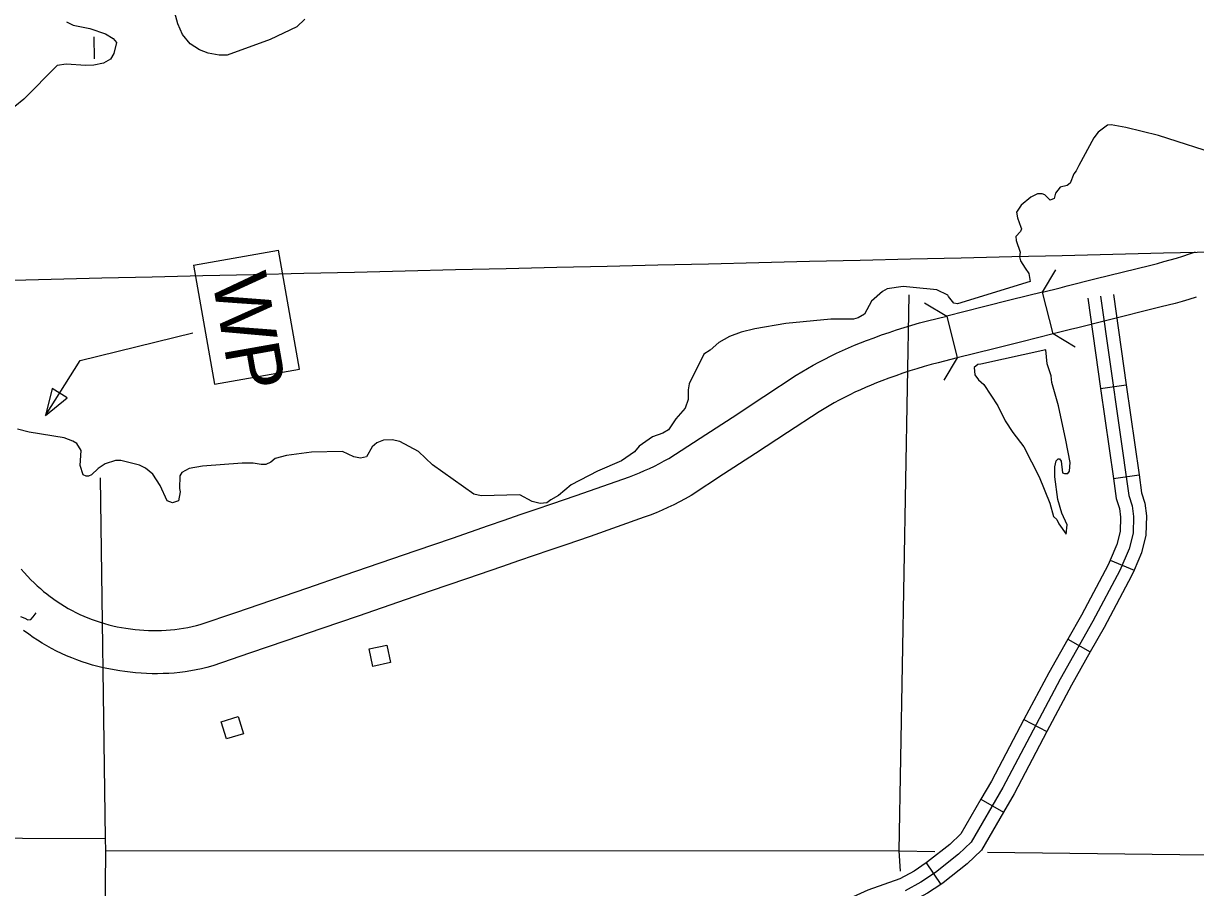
# Model space of a CAD drawing. Extents: x -19 to 366, y -4 to 359.
# Drawn here: x 133.386 to 134.672, y 199.029 to 199.977 of the extents above; entities that cross this region are included whole.
import ezdxf

# ---------------------------------------------------------------- set-up
doc = ezdxf.new("R2010")
doc.units = 0
for name, color, linetype in [('Level 10', 7, 'Continuous'), ('Level 32', 7, 'Continuous'), ('Level 35', 7, 'Continuous'), ('Level 37', 7, 'Continuous'), ('Level 4', 7, 'Continuous'), ('Level 5', 7, 'Continuous'), ('Level 56', 7, 'Continuous'), ('Level 57', 7, 'Continuous'), ('Level 60', 7, 'Continuous'), ('Level 9', 7, 'Continuous')]:
    doc.layers.add(name, color=color, linetype=linetype)

msp = doc.modelspace()

# ---------------------------------------------------------------- linework, layer by layer
at = {"layer": 'Level 10'}
for p, q in [((134.5157, 199.6361), (134.5042, 199.6821)), ((134.399, 199.6556), (134.4105, 199.6097))]:
    msp.add_line(p, q, dxfattribs=at)
for points in [[(134.5233, 199.6868), (134.5313, 199.6889), (134.5616, 199.6964), (134.6228, 199.7117), (134.6301, 199.7135), (134.6371, 199.7154), (134.6442, 199.7173), (134.6512, 199.7194), (134.6582, 199.7215), (134.6652, 199.7238), (134.6721, 199.7261)], [(134.5042, 199.6821), (134.4698, 199.6734), (134.4392, 199.6658), (134.399, 199.6556)], [(134.5042, 199.6821), (134.5233, 199.6868)], [(134.6725, 199.6764), (134.6648, 199.674), (134.6572, 199.6718), (134.6495, 199.6696), (134.6418, 199.6676), (134.6342, 199.6658), (134.5731, 199.6505), (134.5428, 199.6429), (134.5348, 199.6409)], [(133.4142, 199.349), (133.4194, 199.3452), (133.4232, 199.3425), (133.4271, 199.34), (133.4311, 199.3375), (133.4353, 199.335), (133.4395, 199.3327), (133.4438, 199.3305), (133.4481, 199.3284), (133.4525, 199.3264), (133.4569, 199.3245), (133.4614, 199.3228), (133.4659, 199.3212), (133.4704, 199.3197), (133.475, 199.3183), (133.4797, 199.317), (133.4843, 199.3159), (133.489, 199.3149), (133.4937, 199.314), (133.4984, 199.3133), (133.5036, 199.3126), (133.5088, 199.3119), (133.5136, 199.3114), (133.5184, 199.311), (133.5232, 199.3108), (133.5281, 199.3106), (133.5329, 199.3106), (133.5377, 199.3107), (133.5426, 199.311), (133.5474, 199.3113), (133.5522, 199.3118), (133.557, 199.3124), (133.5618, 199.3132), (133.5666, 199.314), (133.5713, 199.315), (133.576, 199.3161), (133.5802, 199.3172), (133.619, 199.3305), (133.6586, 199.3441), (133.6983, 199.3577), (133.7379, 199.3713), (133.8171, 199.3986), (133.8567, 199.4122), (133.8962, 199.4258), (133.9136, 199.4318), (133.9311, 199.4379), (133.9486, 199.4438), (133.966, 199.4497), (133.9925, 199.4587), (134.0509, 199.4794), (134.0566, 199.4815), (134.0621, 199.4837), (134.0676, 199.4861), (134.0731, 199.4886), (134.0785, 199.4912), (134.0838, 199.4939), (134.0891, 199.4967), (134.094, 199.4995), (134.1285, 199.5218), (134.1635, 199.5446), (134.1985, 199.5675), (134.2338, 199.5907), (134.2401, 199.5945), (134.2463, 199.5982), (134.2526, 199.6018), (134.2589, 199.6052), (134.2652, 199.6085), (134.2717, 199.6118), (134.2781, 199.6149), (134.2847, 199.6179), (134.2912, 199.6209), (134.2979, 199.6237), (134.3045, 199.6264), (134.3111, 199.6289), (134.3193, 199.632), (134.3275, 199.635), (134.3358, 199.6378), (134.3441, 199.6406), (134.3525, 199.6432), (134.3609, 199.6457), (134.3693, 199.6481), (134.3778, 199.6503), (134.399, 199.6556)], [(134.5348, 199.6409), (134.5157, 199.6361)], [(134.5157, 199.6361), (134.4813, 199.6275), (134.4507, 199.6198), (134.4105, 199.6097)], [(134.4105, 199.6097), (134.3896, 199.6045), (134.3818, 199.6024), (134.3741, 199.6002), (134.3663, 199.5979), (134.3586, 199.5955), (134.3509, 199.593), (134.3433, 199.5903), (134.3357, 199.5876), (134.328, 199.5847), (134.322, 199.5824), (134.316, 199.58), (134.3101, 199.5774), (134.3043, 199.5748), (134.2984, 199.5721), (134.2926, 199.5693), (134.2869, 199.5664), (134.2812, 199.5634), (134.2756, 199.5604), (134.27, 199.5572), (134.2645, 199.5539), (134.2591, 199.5507), (134.2245, 199.5279), (134.1894, 199.505), (134.1542, 199.4821), (134.1185, 199.4589), (134.112, 199.4553), (134.1058, 199.4519), (134.0995, 199.4487), (134.0932, 199.4457), (134.0868, 199.4428), (134.0803, 199.44), (134.0738, 199.4374), (134.0672, 199.4349), (134.008, 199.414), (133.9812, 199.4048), (133.9637, 199.399), (133.9464, 199.3931), (133.9291, 199.3871), (133.9117, 199.3811), (133.8721, 199.3674), (133.8325, 199.3538), (133.7533, 199.3266), (133.7136, 199.3129), (133.674, 199.2993), (133.6343, 199.2857), (133.5939, 199.2719), (133.5875, 199.2702), (133.5816, 199.2688), (133.5756, 199.2676), (133.5697, 199.2665), (133.5637, 199.2655), (133.5576, 199.2648), (133.5516, 199.2641), (133.5455, 199.2637), (133.5395, 199.2634), (133.5334, 199.2633), (133.5273, 199.2633), (133.5212, 199.2635), (133.5152, 199.2638), (133.5091, 199.2643), (133.5031, 199.2649), (133.4974, 199.2657), (133.4918, 199.2664), (133.4858, 199.2674), (133.4798, 199.2685), (133.4738, 199.2697), (133.4679, 199.2711), (133.4621, 199.2727), (133.4563, 199.2745), (133.4505, 199.2764), (133.4447, 199.2784), (133.4391, 199.2806), (133.4335, 199.283), (133.428, 199.2855), (133.4225, 199.2882), (133.4171, 199.291), (133.4118, 199.2939), (133.4066, 199.297), (133.4017, 199.3), (133.3968, 199.3032), (133.3919, 199.3066), (133.3861, 199.3109)], [(133.3835, 199.3782), (133.387, 199.3742), (133.3906, 199.3703), (133.3944, 199.3664), (133.3978, 199.3631), (133.4012, 199.3599), (133.4047, 199.3568), (133.4083, 199.3537), (133.4118, 199.3508), (133.4142, 199.349)]]:
    msp.add_lwpolyline(points, dxfattribs=at)
at = {"layer": 'Level 32'}
for p, q in [((134.5678, 199.5764), (134.596, 199.5804)), ((134.5819, 199.4774), (134.61, 199.4814)), ((134.5783, 199.3879), (134.6045, 199.3768)), ((134.5318, 199.3013), (134.5565, 199.2872)), ((134.4838, 199.2131), (134.5089, 199.1998)), ((134.4366, 199.1256), (134.4612, 199.1113)), ((134.3765, 199.0557), (134.3925, 199.0322))]:
    msp.add_line(p, q, dxfattribs=at)
for points in [[(134.5819, 199.6794), (134.596, 199.5804)], [(134.5678, 199.6774), (134.5989, 199.4588), (134.6024, 199.4475), (134.604, 199.4359), (134.6034, 199.4175), (134.5991, 199.4004), (134.589, 199.3767), (134.5593, 199.3208), (134.5233, 199.2575), (134.4604, 199.1384), (134.4258, 199.0786), (134.412, 199.0654), (134.3866, 199.0453), (134.3707, 199.0346), (134.3533, 199.0252)], [(134.5538, 199.6754), (134.5678, 199.5764)], [(134.5678, 199.5764), (134.5819, 199.4774)], [(134.596, 199.5804), (134.61, 199.4814)], [(134.5819, 199.4774), (134.585, 199.4557), (134.5884, 199.4445), (134.5898, 199.4351), (134.5893, 199.4195), (134.5856, 199.405), (134.5783, 199.3879)], [(134.61, 199.4814), (134.6128, 199.4619), (134.6163, 199.4506), (134.6182, 199.4366), (134.6176, 199.4155), (134.6126, 199.3959), (134.6045, 199.3768)], [(134.5783, 199.3879), (134.5762, 199.3828), (134.5468, 199.3277), (134.5318, 199.3013)], [(134.6045, 199.3768), (134.6018, 199.3706), (134.5717, 199.314), (134.5565, 199.2872)], [(133.3828, 199.3261), (133.3878, 199.3241), (133.391, 199.3226), (133.3941, 199.3228), (133.3969, 199.3256), (133.4001, 199.33)], [(134.5318, 199.3013), (134.5109, 199.2643), (134.4838, 199.2131)], [(134.5565, 199.2872), (134.5358, 199.2507), (134.5089, 199.1998)], [(134.4838, 199.2131), (134.448, 199.1453), (134.4366, 199.1256)], [(134.5089, 199.1998), (134.4729, 199.1316), (134.4612, 199.1113)], [(134.4366, 199.1256), (134.4145, 199.0875), (134.4026, 199.0761), (134.3781, 199.0568), (134.3765, 199.0557)], [(134.4612, 199.1113), (134.437, 199.0697), (134.4213, 199.0547), (134.395, 199.0339), (134.3925, 199.0322)], [(134.3765, 199.0557), (134.3634, 199.0468), (134.3475, 199.0382), (134.3125, 199.026), (134.2883, 199.0148)], [(134.3925, 199.0322), (134.3781, 199.0224), (134.359, 199.0122), (134.3231, 198.9996), (134.3002, 198.989)]]:
    msp.add_lwpolyline(points, dxfattribs=at)
at = {"layer": 'Level 35'}
for points in [[(134.5172, 199.5726), (134.5144, 199.5828), (134.5135, 199.59), (134.5091, 199.6032), (134.5077, 199.6188), (134.4365, 199.6028), (134.4331, 199.6027), (134.429, 199.5993), (134.4299, 199.5913), (134.4338, 199.5857), (134.4399, 199.5805), (134.455, 199.5572), (134.4632, 199.5407), (134.4714, 199.5279), (134.4837, 199.5122), (134.5005, 199.4795), (134.5123, 199.4505), (134.5163, 199.4357), (134.5198, 199.4324), (134.5221, 199.4279), (134.5299, 199.4166), (134.5312, 199.4265), (134.5254, 199.4393), (134.521, 199.4544), (134.5175, 199.4794), (134.5177, 199.4904), (134.5191, 199.4968), (134.5214, 199.4991), (134.5229, 199.4992), (134.5244, 199.4965), (134.5262, 199.4837), (134.5281, 199.4829), (134.5318, 199.483), (134.5337, 199.4857), (134.5343, 199.4952), (134.5297, 199.5194)], [(134.5297, 199.5194), (134.5216, 199.5572), (134.5172, 199.5726)]]:
    msp.add_lwpolyline(points, dxfattribs=at)
at = {"layer": 'Level 37'}
for points in [[(134.5042, 199.6821), (134.5188, 199.7064)], [(134.3746, 199.6702), (134.399, 199.6556)], [(134.5401, 199.6215), (134.5157, 199.6361)], [(134.4105, 199.6097), (134.3959, 199.5853)]]:
    msp.add_lwpolyline(points, dxfattribs=at)
at = {"layer": 'Level 4'}
for points in [[(133.4641, 199.9378), (133.4637, 199.9619)], [(133.474, 198.8006), (133.4764, 199.0694), (133.4762, 199.0827), (133.4706, 199.4781)]]:
    msp.add_lwpolyline(points, dxfattribs=at)
at = {"layer": 'Level 5'}
for points in [[(134.3468, 199.0689), (134.3579, 199.6789)], [(132.4737, 199.0864), (133.4762, 199.0827)], [(133.4764, 199.0694), (134.3468, 199.0689)], [(134.3468, 199.0689), (134.3858, 199.0684)], [(134.3484, 199.0468), (134.3468, 199.0689)], [(134.4437, 199.0677), (135.3777, 199.0561)]]:
    msp.add_lwpolyline(points, dxfattribs=at)
at = {"layer": 'Level 56'}
for points in [[(133.7696, 199.2712), (133.7653, 199.2905), (133.7847, 199.2947), (133.7889, 199.2755)], [(133.6276, 199.1975), (133.6088, 199.1918), (133.603, 199.2107), (133.6219, 199.2164)]]:
    msp.add_lwpolyline(points, close=True, dxfattribs=at)
at = {"layer": 'Level 57'}
for p, q in [((133.5726, 199.7116), (133.6658, 199.7281)), ((133.6889, 199.5975), (133.6658, 199.7281)), ((133.5726, 199.7116), (133.5957, 199.581)), ((133.5957, 199.581), (133.6889, 199.5975))]:
    msp.add_line(p, q, dxfattribs=at)
msp.add_lwpolyline([(133.4104, 199.5467), (133.4484, 199.607), (133.5721, 199.6372)], dxfattribs=at)
msp.add_lwpolyline([(133.434, 199.5661), (133.4177, 199.5764), (133.4104, 199.5467)], close=True, dxfattribs=at)
at = {"layer": 'Level 60'}
for points in [[(139.4406, 1.5315), (139.2511, 10.1473), (139.0608, 18.7633), (138.8699, 27.3793), (138.6784, 35.9956), (138.4861, 44.6119), (138.2932, 53.2285), (138.0997, 61.8451), (137.9055, 70.4619), (137.7106, 79.0789), (137.5151, 87.6959), (137.319, 96.3132), (137.1221, 104.9306), (136.9247, 113.5481), (136.7265, 122.1658), (136.5278, 130.7836), (136.3283, 139.4016), (136.1282, 148.0197), (135.9275, 156.6379), (135.7261, 165.2564), (135.5241, 173.8749), (135.3214, 182.4936), (135.1181, 191.1125), (134.9141, 199.7315), (134.7095, 208.3506), (134.5043, 216.9699), (134.2984, 225.5894), (134.0919, 234.209), (133.8847, 242.8288), (133.6769, 251.4487), (133.4685, 260.0687), (133.2594, 268.6889), (133.0497, 277.3093), (132.8393, 285.9298), (132.6283, 294.5504), (132.4167, 303.1713), (132.2044, 311.7922), (131.9916, 320.4133), (131.778, 329.0346), (131.5639, 337.656), (131.3491, 346.2776)], [(0, 198.1326), (7.1014, 198.137), (14.2028, 198.1503), (21.3042, 198.1724), (28.4055, 198.2034), (35.5068, 198.2433), (42.6081, 198.292), (49.7092, 198.3496), (56.8103, 198.4161), (63.9113, 198.4913), (71.0123, 198.5755), (78.1131, 198.6685), (85.2137, 198.7704), (92.3143, 198.8811), (99.4147, 199.0007), (106.5149, 199.1291), (113.615, 199.2664), (120.7149, 199.4126), (127.8146, 199.5676), (134.9141, 199.7315), (142.0135, 199.9042), (149.1125, 200.0858), (156.2114, 200.2762), (163.31, 200.4755), (170.4084, 200.6837), (177.5065, 200.9007), (184.6043, 201.1265), (191.7018, 201.3612), (198.799, 201.6048), (205.896, 201.8572), (212.9926, 202.1185), (220.0888, 202.3886), (227.1848, 202.6676), (234.2803, 202.9554), (241.3755, 203.2521), (248.4704, 203.5576), (255.5648, 203.872), (262.6589, 204.1952), (269.7525, 204.5273), (276.8457, 204.8682), (283.9385, 205.218), (291.0309, 205.5766), (298.1228, 205.9441), (305.2142, 206.3204), (312.3051, 206.7056), (319.3956, 207.0996), (326.4856, 207.5024), (333.5751, 207.9141), (340.664, 208.3347)], [(0, 189.5162), (7.1121, 189.5206), (14.2243, 189.5339), (21.3364, 189.556), (28.4484, 189.5869), (35.5605, 189.6267), (42.6725, 189.6754), (49.7844, 189.7329), (56.8962, 189.7992), (64.0079, 189.8744), (71.1196, 189.9584), (78.2311, 190.0512), (85.3425, 190.1529), (92.4538, 190.2635), (99.5649, 190.3829), (106.6759, 190.5111), (113.7867, 190.6482), (120.8974, 190.7941), (128.0078, 190.9489), (135.1181, 191.1125), (142.2282, 191.2849), (149.338, 191.4662), (156.4476, 191.6563), (163.5569, 191.8553), (170.666, 192.0631), (177.7749, 192.2798), (184.8835, 192.5053), (191.9917, 192.7396), (199.0997, 192.9828), (206.2074, 193.2348), (213.3147, 193.4956), (220.4218, 193.7653), (227.5285, 194.0438), (234.6348, 194.3312), (241.7408, 194.6274), (248.8464, 194.9324), (255.9516, 195.2463), (263.0564, 195.569), (270.1608, 195.9005), (277.2648, 196.2409), (284.3683, 196.5901), (291.4715, 196.9481), (298.5741, 197.315), (305.6763, 197.6907), (312.7781, 198.0753), (319.8793, 198.4686), (326.9801, 198.8708), (334.0804, 199.2818), (341.1801, 199.7017)]]:
    msp.add_spline(points, degree=3, dxfattribs=at)
at = {"layer": 'Level 9'}
for points in [[(133.695, 199.9813), (133.6861, 199.9729), (133.6568, 199.9592), (133.6097, 199.9418), (133.601, 199.9421), (133.5889, 199.9442), (133.5793, 199.9479), (133.569, 199.9542), (133.5605, 199.9647), (133.5554, 199.9763), (133.5522, 199.9884)], [(133.4335, 199.9784), (133.4408, 199.9747), (133.459, 199.9712), (133.4761, 199.9654), (133.4845, 199.9602), (133.4884, 199.9557), (133.4855, 199.9439), (133.4815, 199.9374), (133.4739, 199.9331), (133.4634, 199.931), (133.4547, 199.9305), (133.4331, 199.9321), (133.4233, 199.9305), (133.3867, 199.8936), (133.3669, 199.8777)], [(134.7019, 199.8312), (134.6312, 199.8538), (134.5955, 199.8627), (134.5795, 199.8655), (134.5754, 199.8651), (134.5653, 199.8574), (134.5604, 199.8512), (134.5439, 199.821), (134.5409, 199.8149), (134.5383, 199.8119), (134.5343, 199.8016), (134.531, 199.7989), (134.5234, 199.7972), (134.5182, 199.7907), (134.5168, 199.7846), (134.5126, 199.783), (134.5065, 199.7886), (134.5038, 199.7897), (134.4985, 199.7897), (134.4914, 199.7862), (134.4806, 199.7773), (134.4754, 199.7696), (134.4766, 199.7636), (134.4805, 199.7534), (134.481, 199.7515), (134.4799, 199.7484), (134.475, 199.7431), (134.4751, 199.7385), (134.4795, 199.7257)], [(134.4795, 199.7257), (134.4787, 199.7206), (134.4799, 199.7164), (134.4852, 199.7081), (134.489, 199.7023)], [(134.489, 199.7023), (134.4904, 199.6937), (134.4107, 199.6693), (134.4069, 199.67), (134.4011, 199.6771), (134.4003, 199.6785)], [(134.4003, 199.6785), (134.3881, 199.6846), (134.3621, 199.6872), (134.3511, 199.6881), (134.3337, 199.6856), (134.3285, 199.6828), (134.3166, 199.672), (134.3088, 199.6578), (134.3017, 199.6536), (134.2968, 199.6523), (134.2719, 199.6523), (134.2224, 199.6477), (134.1885, 199.6418), (134.1735, 199.6382), (134.1607, 199.6334), (134.1491, 199.6268), (134.1394, 199.6183), (134.1326, 199.614), (134.1165, 199.5815), (134.1155, 199.5746), (134.1153, 199.564), (134.1121, 199.5545), (134.102, 199.5429), (134.0939, 199.531), (134.0875, 199.5271), (134.0763, 199.5232), (134.0617, 199.5131), (134.0565, 199.5069), (134.0423, 199.4968), (134.016, 199.4854), (133.9871, 199.4705), (133.9733, 199.4589), (133.9647, 199.4542), (133.9602, 199.4507), (133.9531, 199.4502), (133.9443, 199.4523), (133.9306, 199.4597), (133.8883, 199.4586), (133.8803, 199.4604), (133.8348, 199.4926), (133.8195, 199.5072), (133.7989, 199.5182), (133.7905, 199.52), (133.7811, 199.5194), (133.774, 199.5166), (133.7687, 199.5124)], [(133.7687, 199.5124), (133.7625, 199.5013), (133.7561, 199.4997), (133.7485, 199.5014), (133.7363, 199.5073), (133.7023, 199.5064), (133.6748, 199.5029), (133.6623, 199.4996), (133.6575, 199.4954), (133.6522, 199.493), (133.647, 199.4929), (133.6382, 199.4943), (133.6261, 199.4945), (133.5827, 199.4911), (133.568, 199.4886), (133.5598, 199.4839), (133.5576, 199.4805), (133.5574, 199.4664), (133.5582, 199.463), (133.5561, 199.4531), (133.5497, 199.4507), (133.544, 199.4529), (133.5362, 199.4699), (133.5281, 199.4822), (133.52, 199.4889), (133.5135, 199.4922), (133.493, 199.4972), (133.487, 199.4971), (133.4757, 199.4935), (133.4682, 199.4885), (133.4608, 199.4815), (133.4574, 199.4799), (133.4548, 199.4799), (133.4517, 199.4817), (133.4485, 199.4919), (133.4494, 199.5082), (133.4447, 199.5158), (133.4405, 199.5183), (133.431, 199.522), (133.3924, 199.5282), (133.3795, 199.5317)]]:
    msp.add_lwpolyline(points, dxfattribs=at)

# ---------------------------------------------------------------- texts
at = {"layer": 'Level 57'}
msp.add_text('WP', height=0.06, rotation=280.0496, dxfattribs=at).set_placement((133.5928, 199.6967))

doc.saveas('drawing.dxf')
